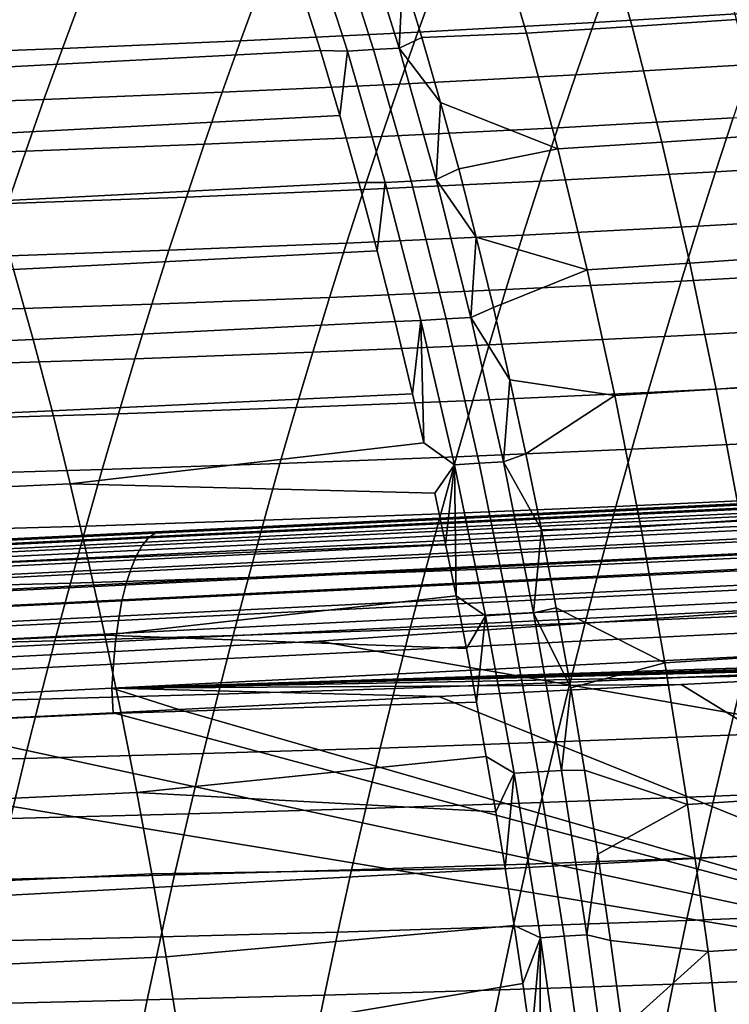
# Model space of a CAD drawing. Header units: metres. Extents: x -248 to 28, y -28 to 28.
# Tile 331 of 507: x -45.45 to -42.3, y 7.78 to 12.15. Entities that reach past the tile are written whole.
import ezdxf

# ---------------------------------------------------------------- set-up
doc = ezdxf.new("R2010")
doc.units = ezdxf.units.M
doc.layers.add('solid_10_061_053_XXX', color=7, linetype='CONTINUOUS')

msp = doc.modelspace()

# ---------------------------------------------------------------- linework, layer by layer
at = {"layer": 'solid_10_061_053_XXX'}
for points in [[(-42.269081, 12.148154, 104.93972), (-42.402077, 12.640109, 104.517143), (-42.872375, 12.608374, 104.616661), (-42.732872, 12.116794, 105.038994)], [(-42.732872, 12.116794, 105.038994), (-42.872375, 12.608374, 104.616661), (-43.346767, 12.57861, 104.727463), (-43.20105, 12.087304, 105.150093)], [(-43.996719, 12.0076, 105.391861), (-44.175293, 12.562004, 104.913322), (-44.205479, 12.29024, 105.18161), (-44.116631, 12.009779, 105.417976)], [(-43.880657, 12.01403, 105.359741), (-44.057167, 12.568463, 104.881439), (-44.175293, 12.562004, 104.913322), (-43.996719, 12.0076, 105.391861)], [(-43.76614, 12.020623, 105.3283), (-43.940331, 12.575093, 104.850151), (-44.057167, 12.568463, 104.881439), (-43.880657, 12.01403, 105.359741)], [(-43.75034, 12.346698, 105.028221), (-43.940331, 12.575093, 104.850151), (-43.76614, 12.020623, 105.3283)], [(-43.20105, 12.087304, 105.150093), (-43.346767, 12.57861, 104.727463), (-43.75034, 12.346698, 105.028221), (-43.665455, 12.067298, 105.264565)], [(-42.04105, 12.413283, 73.399323), (-42.123596, 12.181631, 73.102066), (-42.901073, 12.134434, 73.810005), (-42.818562, 12.364092, 74.101761)], [(-43.665455, 12.067298, 105.264565), (-43.75034, 12.346698, 105.028221), (-43.76614, 12.020623, 105.3283)], [(-42.818562, 12.364092, 74.101761), (-42.901073, 12.134434, 73.810005), (-43.683586, 12.091775, 74.501167), (-43.600948, 12.319531, 74.787697)], [(-44.205479, 12.29024, 105.18161), (-45.853359, 12.205862, 105.657005), (-45.755516, 11.924875, 105.896584), (-44.116631, 12.009779, 105.417976)], [(-44.38776, 12.279487, 75.457069), (-44.470676, 12.053541, 75.175484), (-45.261894, 12.019616, 75.832909), (-45.178562, 12.24384, 76.109833)], [(-43.600948, 12.319531, 74.787697), (-43.683586, 12.091775, 74.501167), (-44.470676, 12.053541, 75.175484), (-44.38776, 12.279487, 75.457069)], [(-45.178562, 12.24384, 76.109833), (-45.261894, 12.019616, 75.832909), (-46.056801, 11.98988, 76.473389), (-45.972939, 12.212473, 76.745949)], [(-42.123596, 12.181631, 73.102066), (-42.204716, 11.947608, 72.810677), (-42.982174, 11.902336, 73.52388), (-42.901073, 12.134434, 73.810005)], [(-42.143478, 11.634001, 105.341614), (-42.269081, 12.148154, 104.93972), (-42.732872, 12.116794, 105.038994), (-42.600887, 11.602936, 105.440826)], [(-42.901073, 12.134434, 73.810005), (-42.982174, 11.902336, 73.52388), (-43.764832, 11.861506, 74.220032), (-43.683586, 12.091775, 74.501167)], [(-42.600887, 11.602936, 105.440826), (-42.732872, 12.116794, 105.038994), (-43.20105, 12.087304, 105.150093), (-43.062988, 11.573639, 105.552414)], [(-43.683586, 12.091775, 74.501167), (-43.764832, 11.861506, 74.220032), (-44.552219, 11.825006, 74.899063), (-44.470676, 12.053541, 75.175484)], [(-43.582844, 11.779988, 105.495117), (-43.665455, 12.067298, 105.264565), (-43.76614, 12.020623, 105.3283)], [(-43.062988, 11.573639, 105.552414), (-43.20105, 12.087304, 105.150093), (-43.665455, 12.067298, 105.264565), (-43.582844, 11.779988, 105.495117)], [(-45.261894, 12.019616, 75.832909), (-45.343864, 11.792719, 75.560928), (-46.139317, 11.764526, 76.205589), (-46.056801, 11.98988, 76.473389)], [(-44.470676, 12.053541, 75.175484), (-44.552219, 11.825006, 74.899063), (-45.343864, 11.792719, 75.560928), (-45.261894, 12.019616, 75.832909)], [(-43.602009, 11.437501, 105.780815), (-43.76614, 12.020623, 105.3283), (-43.880657, 12.01403, 105.359741), (-43.714241, 11.430915, 105.812462)], [(-43.582844, 11.779988, 105.495117), (-43.76614, 12.020623, 105.3283), (-43.602009, 11.437501, 105.780815)], [(-44.116631, 12.009779, 105.417976), (-45.755516, 11.924875, 105.896584), (-45.660419, 11.636592, 106.129936), (-44.030109, 11.721453, 105.648506)], [(-43.996719, 12.0076, 105.391861), (-44.116631, 12.009779, 105.417976), (-44.030109, 11.721453, 105.648506)], [(-43.82827, 11.424485, 105.844849), (-43.996719, 12.0076, 105.391861), (-44.030109, 11.721453, 105.648506), (-43.945927, 11.425143, 105.873177)], [(-43.714241, 11.430915, 105.812462), (-43.880657, 12.01403, 105.359741), (-43.996719, 12.0076, 105.391861), (-43.82827, 11.424485, 105.844849)], [(-42.204716, 11.947608, 72.810677), (-42.284431, 11.711185, 72.525093), (-43.061886, 11.667771, 73.243324), (-42.982174, 11.902336, 73.52388)], [(-42.982174, 11.902336, 73.52388), (-43.061886, 11.667771, 73.243324), (-43.844704, 11.628697, 73.944237), (-43.764832, 11.861506, 74.220032)], [(-43.764832, 11.861506, 74.220032), (-43.844704, 11.628697, 73.944237), (-44.632404, 11.593851, 74.627769), (-44.552219, 11.825006, 74.899063)], [(-44.552219, 11.825006, 74.899063), (-44.632404, 11.593851, 74.627769), (-45.424488, 11.56312, 75.293877), (-45.343864, 11.792719, 75.560928)], [(-45.343864, 11.792719, 75.560928), (-45.424488, 11.56312, 75.293877), (-46.220505, 11.536386, 75.942513), (-46.139317, 11.764526, 76.205589)], [(-43.50251, 11.484632, 105.719864), (-43.582844, 11.779988, 105.495117), (-43.602009, 11.437501, 105.780815)], [(-43.062988, 11.573639, 105.552414), (-43.582844, 11.779988, 105.495117), (-43.50251, 11.484632, 105.719864)], [(-41.512833, 11.75905, 71.789604), (-41.591328, 11.518293, 71.504715), (-42.362759, 11.472329, 72.245247), (-42.284431, 11.711185, 72.525093)], [(-44.030109, 11.721453, 105.648506), (-45.660419, 11.636592, 106.129936), (-45.568096, 11.341033, 106.356995), (-43.945927, 11.425143, 105.873177)], [(-42.284431, 11.711185, 72.525093), (-42.362759, 11.472329, 72.245247), (-43.140224, 11.430707, 72.968269), (-43.061886, 11.667771, 73.243324)], [(-43.061886, 11.667771, 73.243324), (-43.140224, 11.430707, 72.968269), (-43.923218, 11.393317, 73.673729), (-43.844704, 11.628697, 73.944237)], [(-43.844704, 11.628697, 73.944237), (-43.923218, 11.393317, 73.673729), (-44.711239, 11.360048, 74.361557), (-44.632404, 11.593851, 74.627769)], [(-42.025261, 11.097387, 105.722855), (-42.143478, 11.634001, 105.341614), (-42.600887, 11.602936, 105.440826), (-42.47641, 11.066588, 105.822174)], [(-44.632404, 11.593851, 74.627769), (-44.711239, 11.360048, 74.361557), (-45.503777, 11.33079, 75.0317), (-45.424488, 11.56312, 75.293877)], [(-42.47641, 11.066588, 105.822174), (-42.600887, 11.602936, 105.440826), (-43.062988, 11.573639, 105.552414), (-42.932583, 11.037451, 105.934372)], [(-45.424488, 11.56312, 75.293877), (-45.503777, 11.33079, 75.0317), (-46.300362, 11.305427, 75.684128), (-46.220505, 11.536386, 75.942513)], [(-42.932583, 11.037451, 105.934372), (-43.062988, 11.573639, 105.552414), (-43.50251, 11.484632, 105.719864), (-43.424469, 11.181102, 105.938751)], [(-41.591328, 11.518293, 71.504715), (-41.668434, 11.275137, 71.225723), (-42.439716, 11.231011, 71.971069), (-42.362759, 11.472329, 72.245247)], [(-43.424469, 11.181102, 105.938751), (-43.50251, 11.484632, 105.719864), (-43.602009, 11.437501, 105.780815)], [(-42.362759, 11.472329, 72.245247), (-42.439716, 11.231011, 71.971069), (-43.217205, 11.191113, 72.698662), (-43.140224, 11.430707, 72.968269)], [(-43.945927, 11.425143, 105.873177), (-45.568096, 11.341033, 106.356995), (-45.478558, 11.038219, 106.577705), (-43.864094, 11.120744, 106.091927)], [(-43.140224, 11.430707, 72.968269), (-43.217205, 11.191113, 72.698662), (-44.000385, 11.155333, 73.408447), (-43.923218, 11.393317, 73.673729)], [(-43.82827, 11.424485, 105.844849), (-43.945927, 11.425143, 105.873177), (-43.864094, 11.120744, 106.091927)], [(-43.669964, 10.812555, 106.272102), (-43.82827, 11.424485, 105.844849), (-43.864094, 11.120744, 106.091927), (-43.784622, 10.808138, 106.304718)], [(-43.557945, 10.818994, 106.239418), (-43.714241, 11.430915, 105.812462), (-43.82827, 11.424485, 105.844849), (-43.669964, 10.812555, 106.272102)], [(-43.447952, 10.825583, 106.20755), (-43.602009, 11.437501, 105.780815), (-43.714241, 11.430915, 105.812462), (-43.557945, 10.818994, 106.239418)], [(-43.424469, 11.181102, 105.938751), (-43.602009, 11.437501, 105.780815), (-43.447952, 10.825583, 106.20755)], [(-43.923218, 11.393317, 73.673729), (-44.000385, 11.155333, 73.408447), (-44.788738, 11.123564, 74.100365), (-44.711239, 11.360048, 74.361557)], [(-44.711239, 11.360048, 74.361557), (-44.788738, 11.123564, 74.100365), (-45.581741, 11.095698, 74.774368), (-45.503777, 11.33079, 75.0317)], [(-41.668434, 11.275137, 71.225723), (-41.744179, 11.029551, 70.952553), (-42.515324, 10.9872, 71.702477), (-42.439716, 11.231011, 71.971069)], [(-42.439716, 11.231011, 71.971069), (-42.515324, 10.9872, 71.702477), (-43.29285, 10.948956, 72.434425), (-43.217205, 11.191113, 72.698662)], [(-43.217205, 11.191113, 72.698662), (-43.29285, 10.948956, 72.434425), (-44.076225, 10.914715, 73.148338), (-44.000385, 11.155333, 73.408447)], [(-44.000385, 11.155333, 73.408447), (-44.076225, 10.914715, 73.148338), (-44.864918, 10.88437, 73.844162), (-44.788738, 11.123564, 74.100365)], [(-43.348732, 10.869263, 106.151741), (-43.424469, 11.181102, 105.938751), (-43.447952, 10.825583, 106.20755)], [(-42.932583, 11.037451, 105.934372), (-43.424469, 11.181102, 105.938751), (-43.348732, 10.869263, 106.151741)], [(-44.788738, 11.123564, 74.100365), (-44.864918, 10.88437, 73.844162), (-45.658394, 10.857817, 74.521828), (-45.581741, 11.095698, 74.774368)], [(-43.864094, 11.120744, 106.091927), (-45.478558, 11.038219, 106.577705), (-45.391815, 10.728169, 106.792023), (-43.784622, 10.808138, 106.304718)], [(-42.359436, 10.507531, 106.183029), (-42.47641, 11.066588, 105.822174), (-42.932583, 11.037451, 105.934372), (-42.80983, 10.478572, 106.295929)], [(-41.914413, 10.538044, 106.083504), (-42.025261, 11.097387, 105.722855), (-42.47641, 11.066588, 105.822174), (-42.359436, 10.507531, 106.183029)], [(-45.391815, 10.728169, 106.792023), (-45.478558, 11.038219, 106.577705), (-47.152527, 10.965973, 107.092865), (-47.059116, 10.655275, 107.310974)], [(-42.80983, 10.478572, 106.295929), (-42.932583, 11.037451, 105.934372), (-43.348732, 10.869263, 106.151741), (-43.275322, 10.548999, 106.358765)], [(-41.744179, 11.029551, 70.952553), (-41.818581, 10.781503, 70.68512), (-42.5896, 10.740865, 71.439415), (-42.515324, 10.9872, 71.702477)], [(-42.515324, 10.9872, 71.702477), (-42.5896, 10.740865, 71.439415), (-43.367172, 10.704208, 72.175514), (-43.29285, 10.948956, 72.434425)], [(-43.29285, 10.948956, 72.434425), (-43.367172, 10.704208, 72.175514), (-44.150753, 10.671432, 72.893356), (-44.076225, 10.914715, 73.148338)], [(-44.864918, 10.88437, 73.844162), (-44.939789, 10.642435, 73.592888), (-45.733742, 10.617113, 74.274048), (-45.658394, 10.857817, 74.521828)], [(-44.076225, 10.914715, 73.148338), (-44.150753, 10.671432, 72.893356), (-44.939789, 10.642435, 73.592888), (-44.864918, 10.88437, 73.844162)], [(-43.275322, 10.548999, 106.358765), (-43.348732, 10.869263, 106.151741), (-43.447952, 10.825583, 106.20755)], [(-43.707535, 10.487228, 106.511475), (-43.784622, 10.808138, 106.304718), (-45.391815, 10.728169, 106.792023), (-45.307896, 10.410905, 106.99987)], [(-43.669964, 10.812555, 106.272102), (-43.784622, 10.808138, 106.304718), (-43.707535, 10.487228, 106.511475)], [(-43.669964, 10.812555, 106.272102), (-43.707535, 10.487228, 106.511475), (-43.657478, 10.268617, 106.645935)], [(-43.411793, 10.178134, 106.640442), (-43.557945, 10.818994, 106.239418), (-43.669964, 10.812555, 106.272102), (-43.521839, 10.171695, 106.673424)], [(-43.521839, 10.171695, 106.673424), (-43.669964, 10.812555, 106.272102), (-43.657478, 10.268617, 106.645935)], [(-43.303986, 10.184721, 106.608345), (-43.447952, 10.825583, 106.20755), (-43.557945, 10.818994, 106.239418), (-43.411793, 10.178134, 106.640442)], [(-43.275322, 10.548999, 106.358765), (-43.447952, 10.825583, 106.20755), (-43.303986, 10.184721, 106.608345)], [(-41.818581, 10.781503, 70.68512), (-41.891659, 10.530963, 70.423355), (-42.66256, 10.491973, 71.181801), (-42.5896, 10.740865, 71.439415)], [(-45.307896, 10.410905, 106.99987), (-45.391815, 10.728169, 106.792023), (-47.059116, 10.655275, 107.310974), (-46.968796, 10.337377, 107.522629)], [(-42.5896, 10.740865, 71.439415), (-42.66256, 10.491973, 71.181801), (-43.440189, 10.456836, 71.921852), (-43.367172, 10.704208, 72.175514)], [(-44.150753, 10.671432, 72.893356), (-44.223976, 10.425454, 72.643433), (-45.013367, 10.397728, 73.346504), (-44.939789, 10.642435, 73.592888)], [(-43.367172, 10.704208, 72.175514), (-43.440189, 10.456836, 71.921852), (-44.223976, 10.425454, 72.643433), (-44.150753, 10.671432, 72.893356)], [(-44.939789, 10.642435, 73.592888), (-45.013367, 10.397728, 73.346504), (-45.807796, 10.373559, 74.030991), (-45.733742, 10.617113, 74.274048)], [(-43.20425, 10.220168, 106.559761), (-43.275322, 10.548999, 106.358765), (-43.303986, 10.184721, 106.608345)], [(-42.80983, 10.478572, 106.295929), (-43.275322, 10.548999, 106.358765), (-43.20425, 10.220168, 106.559761)], [(-41.810925, 9.955702, 106.423607), (-41.914413, 10.538044, 106.083504), (-42.359436, 10.507531, 106.183029), (-42.24995, 9.925546, 106.523384)], [(-42.66256, 10.491973, 71.181801), (-42.73423, 10.240496, 70.929573), (-43.511917, 10.206809, 71.673378), (-43.440189, 10.456836, 71.921852)], [(-42.24995, 9.925546, 106.523384), (-42.359436, 10.507531, 106.183029), (-42.80983, 10.478572, 106.295929), (-42.694729, 9.896832, 106.637024)], [(-41.891659, 10.530963, 70.423355), (-41.963432, 10.277901, 70.167183), (-42.73423, 10.240496, 70.929573), (-42.66256, 10.491973, 71.181801)], [(-43.657478, 10.268617, 106.645935), (-43.707535, 10.487228, 106.511475), (-45.307896, 10.410905, 106.99987), (-45.226807, 10.086446, 107.20121)], [(-43.440189, 10.456836, 71.921852), (-43.511917, 10.206809, 71.673378), (-44.295921, 10.176748, 72.398521), (-44.223976, 10.425454, 72.643433)], [(-42.694729, 9.896832, 106.637024), (-42.80983, 10.478572, 106.295929), (-43.20425, 10.220168, 106.559761), (-43.135544, 9.88265, 106.754669)], [(-45.226807, 10.086446, 107.20121), (-45.307896, 10.410905, 106.99987), (-46.968796, 10.337377, 107.522629), (-46.881588, 10.012328, 107.727745)], [(-44.223976, 10.425454, 72.643433), (-44.295921, 10.176748, 72.398521), (-45.085663, 10.150218, 73.104958), (-45.013367, 10.397728, 73.346504)], [(-45.013367, 10.397728, 73.346504), (-45.085663, 10.150218, 73.104958), (-45.880573, 10.127125, 73.792618), (-45.807796, 10.373559, 74.030991)], [(-41.963432, 10.277901, 70.167183), (-42.033924, 10.022286, 69.916512), (-42.804623, 9.9864, 70.682663), (-42.73423, 10.240496, 70.929573)], [(-43.521839, 10.171695, 106.673424), (-43.657478, 10.268617, 106.645935), (-45.226807, 10.086446, 107.20121), (-43.60849, 10.046222, 106.777664)], [(-42.73423, 10.240496, 70.929573), (-42.804623, 9.9864, 70.682663), (-43.582375, 9.954096, 71.430031), (-43.511917, 10.206809, 71.673378)], [(-38.263603, 10.185012, 163.046356), (-38.292217, 10.164721, 162.939499), (-44.879627, 9.846806, 164.765839), (-44.850609, 9.867439, 164.873535)], [(-44.850609, 9.867439, 164.873535), (-44.812771, 9.875701, 164.980453), (-44.529152, 9.88937, 164.901443), (-38.263603, 10.185012, 163.046356)], [(-38.263603, 10.185012, 163.046356), (-44.529152, 9.88937, 164.901443), (-43.375179, 9.944986, 164.58017)], [(-43.511917, 10.206809, 71.673378), (-43.582375, 9.954096, 71.430031), (-44.366596, 9.925284, 72.158562), (-44.295921, 10.176748, 72.398521)], [(-43.170143, 9.514742, 106.983009), (-43.303986, 10.184721, 106.608345), (-43.411793, 10.178134, 106.640442), (-43.275814, 9.508184, 107.015335)], [(-38.263603, 10.185012, 163.046356), (-43.375179, 9.944986, 164.58017), (-42.299412, 9.996833, 164.280991)], [(-43.135544, 9.88265, 106.754669), (-43.20425, 10.220168, 106.559761), (-43.303986, 10.184721, 106.608345)], [(-43.135544, 9.88265, 106.754669), (-43.303986, 10.184721, 106.608345), (-43.170143, 9.514742, 106.983009)], [(-45.085663, 10.150218, 73.104958), (-45.156693, 9.899876, 72.868202), (-45.952084, 9.87778, 73.558884), (-45.880573, 10.127125, 73.792618)], [(-44.295921, 10.176748, 72.398521), (-44.366596, 9.925284, 72.158562), (-45.156693, 9.899876, 72.868202), (-45.085663, 10.150218, 73.104958)], [(-38.292217, 10.164721, 162.939499), (-38.319469, 10.13215, 162.835342), (-44.907269, 9.813687, 164.660934), (-44.879627, 9.846806, 164.765839)], [(-43.521839, 10.171695, 106.673424), (-43.60849, 10.046222, 106.777664), (-43.560585, 9.820029, 106.906639)], [(-43.521839, 10.171695, 106.673424), (-43.560585, 9.820029, 106.906639), (-43.513771, 9.590005, 107.032822)], [(-43.275814, 9.508184, 107.015335), (-43.411793, 10.178134, 106.640442), (-43.521839, 10.171695, 106.673424), (-43.383919, 9.50177, 107.048592)], [(-43.383919, 9.50177, 107.048592), (-43.521839, 10.171695, 106.673424), (-43.513771, 9.590005, 107.032822)], [(-39.768337, 10.113962, 166.984238), (-39.71484, 10.121314, 166.882095), (-44.389111, 9.896036, 168.160233), (-47.14706, 9.758193, 169.001083)], [(-47.14706, 9.758193, 169.001083), (-47.123947, 9.744471, 169.083267), (-39.745651, 10.100722, 167.064957), (-39.768337, 10.113962, 166.984238)], [(-47.123947, 9.744471, 169.083267), (-47.100964, 9.721026, 169.163254), (-39.72308, 10.078103, 167.1436), (-39.745651, 10.100722, 167.064957)], [(-38.319469, 10.13215, 162.835342), (-38.345024, 10.087712, 162.735229), (-44.93317, 9.768511, 164.560165), (-44.907269, 9.813687, 164.660934)], [(-42.299412, 9.996833, 164.280991), (-43.375179, 9.944986, 164.58017), (-44.389111, 9.896036, 168.160233), (-39.71484, 10.121314, 166.882095)], [(-47.100964, 9.721026, 169.163254), (-47.078415, 9.68817, 169.239975), (-39.700912, 10.046393, 167.219162), (-39.72308, 10.078103, 167.1436)], [(-45.148567, 9.754812, 107.395973), (-45.226807, 10.086446, 107.20121), (-46.881588, 10.012328, 107.727745), (-46.797527, 9.680182, 107.926247)], [(-43.560585, 9.820029, 106.906639), (-43.60849, 10.046222, 106.777664), (-45.226807, 10.086446, 107.20121), (-45.148567, 9.754812, 107.395973)], [(-38.345024, 10.087712, 162.735229), (-38.368553, 10.03197, 162.640411), (-44.957005, 9.711859, 164.464828), (-44.93317, 9.768511, 164.560165)], [(-47.078415, 9.68817, 169.239975), (-47.056602, 9.646341, 169.312439), (-39.679432, 10.006, 167.290665), (-39.700912, 10.046393, 167.219162)], [(-38.368553, 10.03197, 162.640411), (-38.389755, 9.965628, 162.552094), (-44.978462, 9.644458, 164.37616), (-44.957005, 9.711859, 164.464828)], [(-42.033924, 10.022286, 69.916512), (-42.103149, 9.76408, 69.67128), (-42.873756, 9.729648, 70.440987), (-42.804623, 9.9864, 70.682663)], [(-47.056602, 9.646341, 169.312439), (-47.035816, 9.596094, 169.379654), (-39.658916, 9.957439, 167.357208), (-39.679432, 10.006, 167.290665)], [(-38.389755, 9.965628, 162.552094), (-38.408371, 9.889524, 162.47139), (-44.997272, 9.567176, 164.295288), (-44.978462, 9.644458, 164.37616)], [(-42.804623, 9.9864, 70.682663), (-42.873756, 9.729648, 70.440987), (-43.651577, 9.698657, 71.191757), (-43.582375, 9.954096, 71.430031)], [(-47.035816, 9.596094, 169.379654), (-47.016327, 9.538095, 169.440735), (-39.639629, 9.901335, 167.417923), (-39.658916, 9.957439, 167.357208)], [(-44.366596, 9.925284, 72.158562), (-44.436012, 9.671023, 71.923508), (-45.226467, 9.646663, 72.636192), (-45.156693, 9.899876, 72.868202)], [(-43.375179, 9.944986, 164.58017), (-44.529152, 9.88937, 164.901443), (-44.389111, 9.896036, 168.160233)], [(-43.582375, 9.954096, 71.430031), (-43.651577, 9.698657, 71.191757), (-44.436012, 9.671023, 71.923508), (-44.366596, 9.925284, 72.158562)], [(-42.147957, 9.320331, 106.843147), (-42.24995, 9.925546, 106.523384), (-42.694729, 9.896832, 106.637024), (-42.587284, 9.291984, 106.95752)], [(-47.14706, 9.758193, 169.001083), (-44.389111, 9.896036, 168.160233), (-47.109001, 9.764951, 168.903641)], [(-45.767525, 9.829686, 165.246567), (-47.096832, 9.765619, 165.617401), (-47.109001, 9.764951, 168.903641), (-44.389111, 9.896036, 168.160233)], [(-47.016327, 9.538095, 169.440735), (-46.998402, 9.473119, 169.494888), (-39.621815, 9.838405, 167.472031), (-39.639629, 9.901335, 167.417923)], [(-45.156693, 9.899876, 72.868202), (-45.226467, 9.646663, 72.636192), (-46.022331, 9.625487, 73.32975), (-45.952084, 9.87778, 73.558884)], [(-44.812771, 9.875701, 164.980453), (-45.767525, 9.829686, 165.246567), (-44.389111, 9.896036, 168.160233)], [(-44.850609, 9.867439, 164.873535), (-45.767525, 9.829686, 165.246567), (-44.812771, 9.875701, 164.980453)], [(-38.408371, 9.889524, 162.47139), (-38.42416, 9.804621, 162.399323), (-45.013184, 9.481009, 164.223267), (-44.997272, 9.567176, 164.295288)], [(-44.529152, 9.88937, 164.901443), (-44.812771, 9.875701, 164.980453), (-44.389111, 9.896036, 168.160233)], [(-43.069237, 9.53634, 106.943367), (-43.135544, 9.88265, 106.754669), (-43.170143, 9.514742, 106.983009)], [(-42.587284, 9.291984, 106.95752), (-42.694729, 9.896832, 106.637024), (-43.135544, 9.88265, 106.754669), (-43.069237, 9.53634, 106.943367)], [(-44.879627, 9.846806, 164.765839), (-44.907269, 9.813687, 164.660934), (-51.492393, 9.495461, 166.496841), (-51.464497, 9.529061, 166.602432)], [(-44.850609, 9.867439, 164.873535), (-44.879627, 9.846806, 164.765839), (-51.464497, 9.529061, 166.602432), (-51.435196, 9.549996, 166.710892)], [(-51.435196, 9.549996, 166.710892), (-51.396149, 9.558413, 166.818344), (-50.057377, 9.622935, 166.444214), (-44.850609, 9.867439, 164.873535)], [(-44.850609, 9.867439, 164.873535), (-50.057377, 9.622935, 166.444214), (-48.5243, 9.696822, 166.01593)], [(-44.850609, 9.867439, 164.873535), (-48.5243, 9.696822, 166.01593), (-47.096832, 9.765619, 165.617401)], [(-44.850609, 9.867439, 164.873535), (-47.096832, 9.765619, 165.617401), (-45.767525, 9.829686, 165.246567)], [(-46.998402, 9.473119, 169.494888), (-46.982273, 9.402024, 169.541367), (-39.605701, 9.769455, 167.51886), (-39.621815, 9.838405, 167.472031)], [(-44.907269, 9.813687, 164.660934), (-44.93317, 9.768511, 164.560165), (-51.518517, 9.449634, 166.395462), (-51.492393, 9.495461, 166.496841)], [(-43.513771, 9.590005, 107.032822), (-43.560585, 9.820029, 106.906639), (-45.148567, 9.754812, 107.395973), (-45.073208, 9.416008, 107.584106)], [(-38.42416, 9.804621, 162.399323), (-38.43692, 9.711993, 162.336807), (-45.026001, 9.387062, 164.161011), (-45.013184, 9.481009, 164.223267)], [(-44.93317, 9.768511, 164.560165), (-44.957005, 9.711859, 164.464828), (-51.542526, 9.392178, 166.299652), (-51.518517, 9.449634, 166.395462)], [(-46.982273, 9.402024, 169.541367), (-46.968159, 9.32576, 169.579575), (-39.591496, 9.695369, 167.557785), (-39.605701, 9.769455, 167.51886)], [(-45.073208, 9.416008, 107.584106), (-45.148567, 9.754812, 107.395973), (-46.797527, 9.680182, 107.926247), (-46.716652, 9.34098, 108.118034)], [(-42.103149, 9.76408, 69.67128), (-42.171104, 9.503129, 69.431442), (-42.94162, 9.470087, 70.204536), (-42.873756, 9.729648, 70.440987)], [(-44.957005, 9.711859, 164.464828), (-44.978462, 9.644458, 164.37616), (-51.564114, 9.323843, 166.210632), (-51.542526, 9.392178, 166.299652)], [(-38.43692, 9.711993, 162.336807), (-38.446495, 9.612812, 162.284622), (-45.035553, 9.286548, 164.109314), (-45.026001, 9.387062, 164.161011)], [(-42.873756, 9.729648, 70.440987), (-42.94162, 9.470087, 70.204536), (-43.719513, 9.440346, 70.958527), (-43.651577, 9.698657, 71.191757)], [(-46.968159, 9.32576, 169.579575), (-46.892872, 9.248736, 169.591553), (-44.123203, 9.388427, 168.832809), (-39.591496, 9.695369, 167.557785)], [(-44.436012, 9.671023, 71.923508), (-44.504166, 9.413823, 71.693344), (-45.294971, 9.390439, 72.408936), (-45.226467, 9.646663, 72.636192)], [(-43.651577, 9.698657, 71.191757), (-43.719513, 9.440346, 70.958527), (-44.504166, 9.413823, 71.693344), (-44.436012, 9.671023, 71.923508)], [(-39.591496, 9.695369, 167.557785), (-44.123203, 9.388427, 168.832809), (-39.496681, 8.582845, 167.919846), (-39.500313, 9.621074, 167.56665)], [(-44.978462, 9.644458, 164.37616), (-44.997272, 9.567176, 164.295288), (-51.582989, 9.245523, 166.129593), (-51.564114, 9.323843, 166.210632)], [(-45.226467, 9.646663, 72.636192), (-45.294971, 9.390439, 72.408936), (-46.091309, 9.370113, 73.105232), (-46.022331, 9.625487, 73.32975)], [(-43.468063, 9.3561, 107.156174), (-43.513771, 9.590005, 107.032822), (-45.073208, 9.416008, 107.584106)], [(-38.446495, 9.612812, 162.284622), (-38.452759, 9.508331, 162.243439), (-45.041718, 9.180757, 164.068863), (-45.035553, 9.286548, 164.109314)], [(-43.383919, 9.50177, 107.048592), (-43.513771, 9.590005, 107.032822), (-43.468063, 9.3561, 107.156174)], [(-44.997272, 9.567176, 164.295288), (-45.013184, 9.481009, 164.223267), (-51.598911, 9.158239, 166.057571), (-51.582989, 9.245523, 166.129593)], [(-43.005367, 9.181069, 107.125717), (-43.069237, 9.53634, 106.943367), (-43.170143, 9.514742, 106.983009)], [(-42.587284, 9.291984, 106.95752), (-43.069237, 9.53634, 106.943367), (-43.005367, 9.181069, 107.125717)], [(-38.452759, 9.508331, 162.243439), (-38.449608, 9.40017, 162.212097), (-38.900322, 9.377561, 162.336441), (-45.041718, 9.180757, 164.068863)], [(-43.383919, 9.50177, 107.048592), (-43.468063, 9.3561, 107.156174), (-43.423477, 9.118279, 107.276649)], [(-43.256321, 8.802393, 107.397141), (-43.383919, 9.50177, 107.048592), (-43.423477, 9.118279, 107.276649), (-43.380032, 8.876525, 107.39418)], [(-43.150116, 8.808736, 107.363625), (-43.275814, 9.508184, 107.015335), (-43.383919, 9.50177, 107.048592), (-43.256321, 8.802393, 107.397141)], [(-43.046509, 8.815219, 107.331108), (-43.170143, 9.514742, 106.983009), (-43.275814, 9.508184, 107.015335), (-43.150116, 8.808736, 107.363625)], [(-43.005367, 9.181069, 107.125717), (-43.170143, 9.514742, 106.983009), (-43.046509, 8.815219, 107.331108)], [(-42.171104, 9.503129, 69.431442), (-42.237755, 9.239195, 69.197006), (-43.00819, 9.207489, 69.973312), (-42.94162, 9.470087, 70.204536)], [(-45.013184, 9.481009, 164.223267), (-45.026001, 9.387062, 164.161011), (-51.611671, 9.063133, 165.995514), (-51.598911, 9.158239, 166.057571)], [(-43.719513, 9.440346, 70.958527), (-43.786156, 9.178938, 70.73037), (-44.571026, 9.153464, 71.468102), (-44.504166, 9.413823, 71.693344)], [(-42.94162, 9.470087, 70.204536), (-43.00819, 9.207489, 69.973312), (-43.786156, 9.178938, 70.73037), (-43.719513, 9.440346, 70.958527)], [(-45.000763, 9.070005, 107.765518), (-45.073208, 9.416008, 107.584106), (-46.716652, 9.34098, 108.118034), (-46.639023, 8.994726, 108.303024)], [(-44.504166, 9.413823, 71.693344), (-44.571026, 9.153464, 71.468102), (-45.362179, 9.130995, 72.186455), (-45.294971, 9.390439, 72.408936)], [(-43.423477, 9.118279, 107.276649), (-43.468063, 9.3561, 107.156174), (-45.073208, 9.416008, 107.584106), (-45.000763, 9.070005, 107.765518)], [(-45.026001, 9.387062, 164.161011), (-45.035553, 9.286548, 164.109314), (-51.621101, 8.961445, 165.944244), (-51.611671, 9.063133, 165.995514)], [(-44.123203, 9.388427, 168.832809), (-46.892872, 9.248736, 169.591553), (-46.877949, 8.187952, 169.922531), (-39.496681, 8.582845, 167.919846)], [(-45.294971, 9.390439, 72.408936), (-45.362179, 9.130995, 72.186455), (-46.158985, 9.111452, 72.885353), (-46.091309, 9.370113, 73.105232)], [(-45.041718, 9.180757, 164.068863), (-38.900322, 9.377561, 162.336441), (-39.710407, 9.337074, 162.560211)], [(-45.041718, 9.180757, 164.068863), (-39.710407, 9.337074, 162.560211), (-40.117401, 9.316769, 162.67276)], [(-45.041718, 9.180757, 164.068863), (-40.117401, 9.316769, 162.67276), (-40.579544, 9.29371, 162.800644)], [(-42.053493, 8.691365, 107.14193), (-42.147957, 9.320331, 106.843147), (-42.587284, 9.291984, 106.95752), (-42.487564, 8.663562, 107.257019)], [(-45.035553, 9.286548, 164.109314), (-45.041718, 9.180757, 164.068863), (-51.627079, 8.854504, 165.904404), (-51.621101, 8.961445, 165.944244)], [(-45.041718, 9.180757, 164.068863), (-40.579544, 9.29371, 162.800644), (-41.512684, 9.247132, 163.059128)], [(-42.487564, 8.663562, 107.257019), (-42.587284, 9.291984, 106.95752), (-43.005367, 9.181069, 107.125717), (-42.943989, 8.816738, 107.301521)], [(-41.475479, 9.274131, 68.401497), (-41.541042, 9.00554, 68.169273), (-42.303078, 8.972042, 68.967957), (-42.237755, 9.239195, 69.197006)], [(-45.041718, 9.180757, 164.068863), (-41.512684, 9.247132, 163.059128), (-42.514603, 9.19711, 163.337021)], [(-42.237755, 9.239195, 69.197006), (-42.303078, 8.972042, 68.967957), (-43.073433, 8.941621, 69.747322), (-43.00819, 9.207489, 69.973312)], [(-42.514603, 9.19711, 163.337021), (-41.512684, 9.247132, 163.059128), (-40.203876, 7.780003, 162.394531)], [(-45.041718, 9.180757, 164.068863), (-45.036438, 9.071444, 164.037949), (-45.982788, 9.024369, 164.301422), (-51.627079, 8.854504, 165.904404)], [(-45.041718, 9.180757, 164.068863), (-42.514603, 9.19711, 163.337021), (-43.590061, 9.143466, 163.635696)], [(-45.041718, 9.180757, 164.068863), (-43.590061, 9.143466, 163.635696), (-44.74416, 9.085989, 163.956619)], [(-45.041718, 9.180757, 164.068863), (-44.74416, 9.085989, 163.956619), (-45.036438, 9.071444, 164.037949)], [(-43.786156, 9.178938, 70.73037), (-43.851475, 8.914206, 70.507286), (-44.636562, 8.889728, 71.247795), (-44.571026, 9.153464, 71.468102)], [(-43.00819, 9.207489, 69.973312), (-43.073433, 8.941621, 69.747322), (-43.851475, 8.914206, 70.507286), (-43.786156, 9.178938, 70.73037)], [(-43.590061, 9.143466, 163.635696), (-42.514603, 9.19711, 163.337021), (-40.203876, 7.780003, 162.394531)], [(-42.943989, 8.816738, 107.301521), (-43.005367, 9.181069, 107.125717), (-43.046509, 8.815219, 107.331108)], [(-44.571026, 9.153464, 71.468102), (-44.636562, 8.889728, 71.247795), (-45.428062, 8.868115, 71.968773), (-45.362179, 9.130995, 72.186455)], [(-44.74416, 9.085989, 163.956619), (-43.590061, 9.143466, 163.635696), (-40.203876, 7.780003, 162.394531)], [(-45.362179, 9.130995, 72.186455), (-45.428062, 8.868115, 71.968773), (-46.225338, 8.849299, 72.670174), (-46.158985, 9.111452, 72.885353)], [(-43.380032, 8.876525, 107.39418), (-43.423477, 9.118279, 107.276649), (-45.000763, 9.070005, 107.765518), (-44.931282, 8.716773, 107.940117)], [(-44.931282, 8.716773, 107.940117), (-45.000763, 9.070005, 107.765518), (-46.639023, 8.994726, 108.303024), (-46.564705, 8.641427, 108.481125)], [(-45.982788, 9.024369, 164.301422), (-45.036438, 9.071444, 164.037949), (-40.203876, 7.780003, 162.394531)], [(-45.036438, 9.071444, 164.037949), (-44.74416, 9.085989, 163.956619), (-40.203876, 7.780003, 162.394531)], [(-45.982788, 9.024369, 164.301422), (-40.203876, 7.780003, 162.394531), (-47.312153, 8.958271, 164.67186)], [(-41.541042, 9.00554, 68.169273), (-41.605236, 8.733535, 67.942604), (-42.367039, 8.701429, 68.744308), (-42.303078, 8.972042, 68.967957)], [(-47.312153, 8.958271, 164.67186), (-40.203876, 7.780003, 162.394531), (-48.433559, 7.301352, 164.692871), (-48.347046, 8.90683, 164.960434)], [(-42.303078, 8.972042, 68.967957), (-42.367039, 8.701429, 68.744308), (-43.137325, 8.672248, 69.526566), (-43.073433, 8.941621, 69.747322)], [(-43.073433, 8.941621, 69.747322), (-43.137325, 8.672248, 69.526566), (-43.915443, 8.645924, 70.289299), (-43.851475, 8.914206, 70.507286)], [(-44.636562, 8.889728, 71.247795), (-44.700752, 8.622393, 71.032448), (-45.492596, 8.601589, 71.755936), (-45.428062, 8.868115, 71.968773)], [(-43.337742, 8.630798, 107.508728), (-43.380032, 8.876525, 107.39418), (-44.931282, 8.716773, 107.940117)], [(-43.851475, 8.914206, 70.507286), (-43.915443, 8.645924, 70.289299), (-44.700752, 8.622393, 71.032448), (-44.636562, 8.889728, 71.247795)], [(-43.256321, 8.802393, 107.397141), (-43.380032, 8.876525, 107.39418), (-43.337742, 8.630798, 107.508728)], [(-45.428062, 8.868115, 71.968773), (-45.492596, 8.601589, 71.755936), (-46.290329, 8.583448, 72.459709), (-46.225338, 8.849299, 72.670174)], [(-43.256321, 8.802393, 107.397141), (-43.337742, 8.630798, 107.508728), (-43.296619, 8.381054, 107.620247)], [(-43.139206, 8.072991, 107.718407), (-43.256321, 8.802393, 107.397141), (-43.296619, 8.381054, 107.620247), (-43.256683, 8.127263, 107.728683)], [(-43.03484, 8.079197, 107.684677), (-43.150116, 8.808736, 107.363625), (-43.256321, 8.802393, 107.397141), (-43.139206, 8.072991, 107.718407)], [(-42.93322, 8.085537, 107.651985), (-43.046509, 8.815219, 107.331108), (-43.150116, 8.808736, 107.363625), (-43.03484, 8.079197, 107.684677)], [(-42.885151, 8.443196, 107.470619), (-42.943989, 8.816738, 107.301521), (-43.046509, 8.815219, 107.331108), (-42.93322, 8.085537, 107.651985)], [(-42.487564, 8.663562, 107.257019), (-42.943989, 8.816738, 107.301521), (-42.885151, 8.443196, 107.470619)], [(-44.864807, 8.356277, 108.107819), (-44.931282, 8.716773, 107.940117), (-46.564705, 8.641427, 108.481125), (-46.493759, 8.281089, 108.652245)], [(-43.296619, 8.381054, 107.620247), (-43.337742, 8.630798, 107.508728), (-44.931282, 8.716773, 107.940117), (-44.864807, 8.356277, 108.107819)], [(-42.367039, 8.701429, 68.744308), (-42.429615, 8.427121, 68.526047), (-43.199833, 8.399139, 69.31105), (-43.137325, 8.672248, 69.526566)], [(-41.605236, 8.733535, 67.942604), (-41.668034, 8.45787, 67.721481), (-42.429615, 8.427121, 68.526047), (-42.367039, 8.701429, 68.744308)], [(-43.137325, 8.672248, 69.526566), (-43.199833, 8.399139, 69.31105), (-43.978035, 8.373865, 70.076416), (-43.915443, 8.645924, 70.289299)], [(-42.395622, 8.011064, 107.535088), (-42.487564, 8.663562, 107.257019), (-42.885151, 8.443196, 107.470619), (-42.828888, 8.060235, 107.632874)], [(-41.966599, 8.038089, 107.419327), (-42.053493, 8.691365, 107.14193), (-42.487564, 8.663562, 107.257019), (-42.395622, 8.011064, 107.535088)], [(-44.700752, 8.622393, 71.032448), (-44.763557, 8.351239, 70.822083), (-45.555748, 8.331202, 71.547974), (-45.492596, 8.601589, 71.755936)], [(-43.915443, 8.645924, 70.289299), (-43.978035, 8.373865, 70.076416), (-44.763557, 8.351239, 70.822083), (-44.700752, 8.622393, 71.032448)], [(-39.496681, 8.582845, 167.919846), (-46.877949, 8.187952, 169.922531), (-46.809235, 7.118907, 170.197983), (-39.423447, 7.53625, 168.213623)], [(-42.828888, 8.060235, 107.632874), (-42.885151, 8.443196, 107.470619), (-42.93322, 8.085537, 107.651985)], [(-41.668034, 8.45787, 67.721481), (-41.729408, 8.178306, 67.50589), (-42.490776, 8.148878, 68.313171), (-42.429615, 8.427121, 68.526047)], [(-43.199833, 8.399139, 69.31105), (-43.260933, 8.122062, 69.100784), (-44.039219, 8.097803, 69.86866), (-43.978035, 8.373865, 70.076416)], [(-42.429615, 8.427121, 68.526047), (-42.490776, 8.148878, 68.313171), (-43.260933, 8.122062, 69.100784), (-43.199833, 8.399139, 69.31105)], [(-44.801388, 7.988488, 108.268539), (-44.864807, 8.356277, 108.107819), (-46.493759, 8.281089, 108.652245), (-46.426247, 7.913717, 108.816299)], [(-44.763557, 8.351239, 70.822083), (-44.824959, 8.076047, 70.616722), (-45.617489, 8.05674, 71.344902), (-45.555748, 8.331202, 71.547974)], [(-43.256683, 8.127263, 107.728683), (-43.296619, 8.381054, 107.620247), (-44.864807, 8.356277, 108.107819), (-44.801388, 7.988488, 108.268539)], [(-43.978035, 8.373865, 70.076416), (-44.039219, 8.097803, 69.86866), (-44.824959, 8.076047, 70.616722), (-44.763557, 8.351239, 70.822083)], [(-41.729408, 8.178306, 67.50589), (-41.789333, 7.894596, 67.29583), (-42.550491, 7.866462, 68.105682), (-42.490776, 8.148878, 68.313171)], [(-42.490776, 8.148878, 68.313171), (-42.550491, 7.866462, 68.105682), (-43.320595, 7.840783, 68.895782), (-43.260933, 8.122062, 69.100784)], [(-44.039219, 8.097803, 69.86866), (-44.098965, 7.817511, 69.666046), (-44.884926, 7.796597, 70.416397), (-44.824959, 8.076047, 70.616722)], [(-43.256683, 8.127263, 107.728683), (-44.801388, 7.988488, 108.268539), (-44.741062, 7.613373, 108.42218), (-43.217945, 7.869371, 107.834)], [(-43.260933, 8.122062, 69.100784), (-43.320595, 7.840783, 68.895782), (-44.098965, 7.817511, 69.666046), (-44.039219, 8.097803, 69.86866)], [(-43.139206, 8.072991, 107.718407), (-43.256683, 8.127263, 107.728683), (-43.217945, 7.869371, 107.834)], [(-42.830414, 7.325078, 107.944992), (-42.93322, 8.085537, 107.651985), (-43.03484, 8.079197, 107.684677), (-42.930141, 7.318969, 107.977821)], [(-42.775242, 7.667682, 107.788124), (-42.828888, 8.060235, 107.632874), (-42.93322, 8.085537, 107.651985), (-42.830414, 7.325078, 107.944992)], [(-44.824959, 8.076047, 70.616722), (-44.884926, 7.796597, 70.416397), (-45.677792, 7.777992, 71.146767), (-45.617489, 8.05674, 71.344902)], [(-43.139206, 8.072991, 107.718407), (-43.217945, 7.869371, 107.834), (-43.18042, 7.607355, 107.936142)], [(-43.139206, 8.072991, 107.718407), (-43.18042, 7.607355, 107.936142), (-43.144131, 7.341206, 108.035057)], [(-43.032742, 7.312989, 108.011734), (-43.139206, 8.072991, 107.718407), (-43.144131, 7.341206, 108.035057)], [(-42.930141, 7.318969, 107.977821), (-43.03484, 8.079197, 107.684677), (-43.139206, 8.072991, 107.718407), (-43.032742, 7.312989, 108.011734)], [(-42.395622, 8.011064, 107.535088), (-42.828888, 8.060235, 107.632874), (-42.775242, 7.667682, 107.788124)], [(-42.395622, 8.011064, 107.535088), (-42.775242, 7.667682, 107.788124), (-42.724258, 7.265377, 107.936195), (-42.311531, 7.333986, 107.791298)], [(-41.887318, 7.359941, 107.674911), (-41.966599, 8.038089, 107.419327), (-42.395622, 8.011064, 107.535088), (-42.311531, 7.333986, 107.791298)], [(-44.741062, 7.613373, 108.42218), (-44.801388, 7.988488, 108.268539), (-46.426247, 7.913717, 108.816299), (-46.36224, 7.539315, 108.973198)], [(-43.18042, 7.607355, 107.936142), (-43.217945, 7.869371, 107.834), (-44.741062, 7.613373, 108.42218)], [(-42.550491, 7.866462, 68.105682), (-42.608738, 7.579635, 67.90358), (-43.378792, 7.55507, 68.696037), (-43.320595, 7.840783, 68.895782)], [(-41.789333, 7.894596, 67.29583), (-41.847775, 7.606499, 67.091278), (-42.608738, 7.579635, 67.90358), (-42.550491, 7.866462, 68.105682)], [(-43.320595, 7.840783, 68.895782), (-43.378792, 7.55507, 68.696037), (-44.157249, 7.532763, 69.468575), (-44.098965, 7.817511, 69.666046)], [(-40.203876, 7.780003, 162.394531), (-40.269119, 6.234766, 162.164902), (-48.495419, 5.687834, 164.476334), (-48.433559, 7.301352, 164.692871)], [(-44.884926, 7.796597, 70.416397), (-44.943424, 7.512668, 70.221123), (-45.736629, 7.494743, 70.95359), (-45.677792, 7.777992, 71.146767)], [(-44.098965, 7.817511, 69.666046), (-44.157249, 7.532763, 69.468575), (-44.943424, 7.512668, 70.221123), (-44.884926, 7.796597, 70.416397)]]:
    msp.add_3dface(points, dxfattribs=at)

doc.saveas('drawing.dxf')
